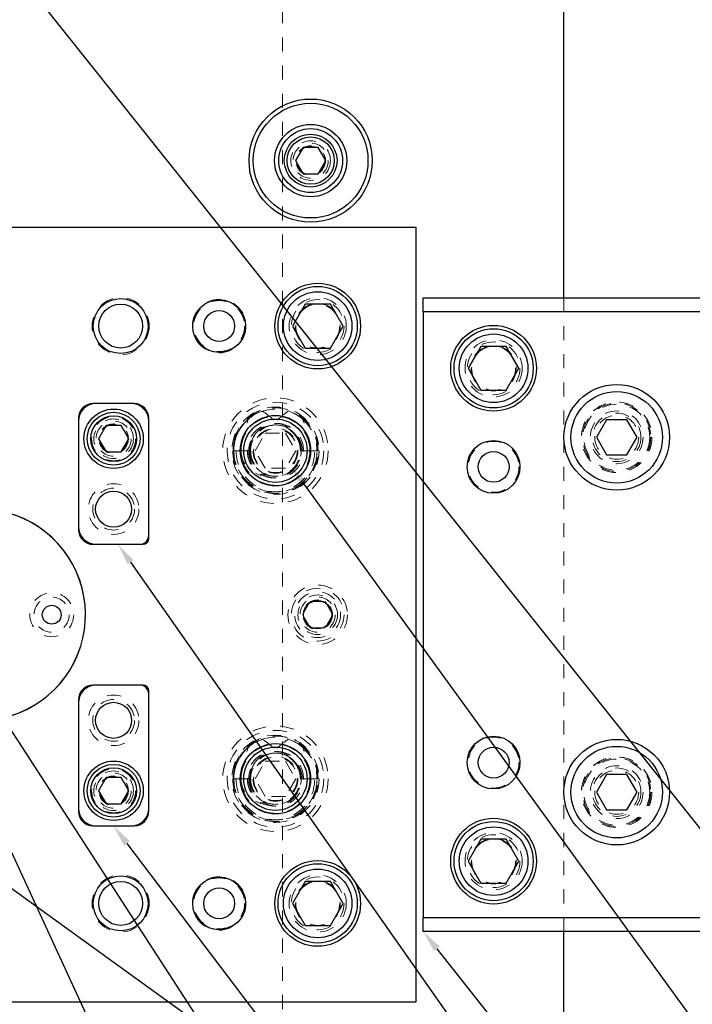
# Model space of a CAD drawing. Header units: inches. Extents: x 220 to 877, y 4 to 174.
# Tile 380 of 656: x 435.57 to 440.35, y 155.66 to 162.65. Entities that reach past the tile are written whole.
import ezdxf

# ---------------------------------------------------------------- set-up
doc = ezdxf.new("R2010")
doc.units = ezdxf.units.IN
doc.header["$LTSCALE"] = 0.5
doc.header["$MEASUREMENT"] = 0
doc.linetypes.add('HIDDEN', pattern=[0.225, 0.15, -0.075])
for name, color, linetype in [('DIE-M-S', 8, 'Continuous'), ('DIE-M-S2', 1, 'Continuous'), ('DIE-M-S3', 8, 'Continuous'), ('DSS-M-S', 53, 'Continuous'), ('MFT-M-S', 8, 'Continuous'), ('RAI-M-S', 8, 'Continuous'), ('SID-M-S', 105, 'Continuous'), ('SVD-M-S', 8, 'Continuous')]:
    doc.layers.add(name, color=color, linetype=linetype)

msp = doc.modelspace()

# ---------------------------------------------------------------- linework, layer by layer
at = {"layer": 'DIE-M-S', "linetype": 'Continuous', "lineweight": 25}
for p, q in [((438.38364, 161.17488), (424.13364, 161.17488)), ((438.38364, 155.67488), (438.38364, 161.17488)), ((436.37864, 159.92488), (436.08864, 159.92488)), ((435.98364, 159.81988), (435.98364, 159.02988)), ((436.48364, 158.96738), (436.48364, 159.81988)), ((436.08864, 158.92488), (436.44114, 158.92488)), ((436.44114, 157.92488), (436.08864, 157.92488)), ((435.98364, 157.81988), (435.98364, 157.02988)), ((436.48364, 157.02988), (436.48364, 157.88238)), ((436.08864, 156.92488), (436.37864, 156.92488)), ((424.13364, 155.67488), (438.38364, 155.67488))]:
    msp.add_line(p, q, dxfattribs=at)
for centre, radius in [((437.68364, 160.47488), 0.3045), ((436.28364, 160.47488), 0.195), ((436.28364, 160.47488), 0.15625), ((436.98364, 160.47488), 0.1875), ((437.68364, 158.42488), 0.1005), ((437.68364, 156.37488), 0.3045), ((436.28364, 156.37488), 0.195), ((436.98364, 156.37488), 0.1875), ((436.28364, 156.37488), 0.15625)]:
    msp.add_circle(centre, radius, dxfattribs=at)
at = {"layer": 'DIE-M-S', "linetype": 'HIDDEN', "lineweight": 18}
for centre in [(437.68364, 160.47488), (437.68364, 156.37488)]:
    msp.add_circle(centre, 0.203, dxfattribs=at)
at = {"layer": 'DIE-M-S', "linetype": 'Continuous', "lineweight": 25}
for centre, radius, start, end in [((436.08864, 159.81988), 0.105, 90, 180), ((436.37864, 159.81988), 0.105, 0, 90), ((435.28364, 158.42488), 0.75, 168.218715, 101.781285), ((436.08864, 159.02988), 0.105, 180, 270), ((436.44114, 158.96738), 0.0425, 270, 0), ((436.08864, 157.81988), 0.105, 90, 180), ((436.44114, 157.88238), 0.0425, 0, 90), ((436.08864, 157.02988), 0.105, 180, 270), ((436.37864, 157.02988), 0.105, 270, 0)]:
    msp.add_arc(centre, radius, start, end, dxfattribs=at)
at = {"layer": 'DIE-M-S2', "linetype": 'Continuous', "lineweight": 25}
for p, q in [((436.35864, 159.92488), (436.10864, 159.92488)), ((435.98364, 159.79988), (435.98364, 159.04988)), ((436.48364, 158.98738), (436.48364, 159.79988)), ((436.10864, 158.92488), (436.42114, 158.92488)), ((436.42114, 157.92488), (436.10864, 157.92488)), ((436.48364, 157.04988), (436.48364, 157.86238)), ((435.98364, 157.79988), (435.98364, 157.04988)), ((436.10864, 156.92488), (436.35864, 156.92488))]:
    msp.add_line(p, q, dxfattribs=at)
for centre, radius in [((436.23364, 159.67488), 0.211), ((436.23364, 159.17488), 0.128), ((435.79364, 158.42488), 0.067), ((436.23364, 157.67488), 0.128), ((436.23364, 157.17488), 0.211)]:
    msp.add_circle(centre, radius, dxfattribs=at)
at = {"layer": 'DIE-M-S2', "linetype": 'HIDDEN', "lineweight": 18}
for centre in [(436.23364, 159.67488), (436.23364, 157.17488)]:
    msp.add_circle(centre, 0.1405, dxfattribs=at)
at = {"layer": 'DIE-M-S2', "linetype": 'Continuous', "lineweight": 25}
for centre, radius, start, end in [((436.10864, 159.79988), 0.125, 90, 180), ((436.35864, 159.79988), 0.125, 0, 90), ((435.28364, 158.42488), 0.75, 167.85988, 102.14012), ((436.10864, 159.04988), 0.125, 180, 270), ((436.42114, 158.98738), 0.0625, 270, 0), ((436.10864, 157.79988), 0.125, 90, 180), ((436.42114, 157.86238), 0.0625, 0, 90), ((436.10864, 157.04988), 0.125, 180, 270), ((436.35864, 157.04988), 0.125, 270, 0)]:
    msp.add_arc(centre, radius, start, end, dxfattribs=at)
at = {"layer": 'DIE-M-S3', "linetype": 'Continuous', "lineweight": 25}
for p, q in [((437.57952, 161.74363), (437.52539, 161.64988)), ((437.68777, 161.74363), (437.57952, 161.74363)), ((437.7419, 161.64988), (437.68777, 161.74363)), ((437.52539, 161.64988), (437.57952, 161.55613)), ((437.68777, 161.55613), (437.7419, 161.64988)), ((437.57952, 161.55613), (437.68777, 161.55613))]:
    msp.add_line(p, q, dxfattribs=at)
for centre, radius in [((437.63364, 161.64988), 0.4375), ((437.63364, 161.64988), 0.4075), ((437.63364, 161.64988), 0.25687), ((437.63364, 161.64988), 0.22687), ((437.63364, 161.64988), 0.1875), ((437.63364, 161.64988), 0.16781), ((437.38364, 159.58988), 0.25), ((437.38364, 159.58988), 0.225), ((437.38364, 157.25988), 0.25), ((437.38364, 157.25988), 0.225)]:
    msp.add_circle(centre, radius, dxfattribs=at)
at = {"layer": 'DIE-M-S3', "linetype": 'HIDDEN', "lineweight": 18}
for centre, radius in [((437.63364, 161.64988), 0.1405), ((437.63364, 161.64988), 0.125), ((437.63364, 161.64988), 0.10497), ((437.63364, 161.64988), 0.1047), ((437.63364, 161.64988), 0.10418), ((436.28364, 160.47488), 0.203), ((436.98364, 160.47488), 0.19), ((437.38364, 159.58988), 0.34375), ((437.38364, 159.58988), 0.31), ((437.38364, 159.58988), 0.245), ((436.23364, 159.67488), 0.1005), ((437.38364, 159.58988), 0.16), ((437.38364, 159.58988), 0.16), ((437.38364, 159.58988), 0.155), ((436.23364, 159.17488), 0.14844), ((437.68364, 158.42488), 0.211), ((435.79364, 158.42488), 0.125), ((437.68364, 158.42488), 0.1405), ((436.23364, 157.67488), 0.14844), ((437.38364, 157.25988), 0.34375), ((437.38364, 157.25988), 0.31), ((437.38364, 157.25988), 0.245), ((437.38364, 157.25988), 0.16), ((437.38364, 157.25988), 0.16), ((437.38364, 157.25988), 0.155), ((436.23364, 157.17488), 0.1005), ((436.28364, 156.37488), 0.203), ((436.98364, 156.37488), 0.19)]:
    msp.add_circle(centre, radius, dxfattribs=at)
at = {"layer": 'DSS-M-S', "linetype": 'Continuous', "lineweight": 25}
for p, q in [((439.43364, 160.67488), (439.43364, 166.92488)), ((439.43364, 149.92488), (439.43364, 156.17488))]:
    msp.add_line(p, q, dxfattribs=at)
at = {"layer": 'DSS-M-S', "linetype": 'HIDDEN', "lineweight": 18}
msp.add_line((439.43364, 156.17488), (439.43364, 160.67488), dxfattribs=at)
for centre, radius in [((437.63364, 161.64988), 0.1005), ((437.68364, 160.47488), 0.15625), ((438.93364, 160.17488), 0.15625), ((436.23364, 159.67488), 0.15625), ((436.23364, 159.17488), 0.17969), ((435.79364, 158.42488), 0.15625), ((436.23364, 157.67488), 0.17969), ((436.23364, 157.17488), 0.15625), ((438.93364, 156.67488), 0.15625), ((437.68364, 156.37488), 0.15625)]:
    msp.add_circle(centre, radius, dxfattribs=at)
at = {"layer": 'MFT-M-S', "linetype": 'HIDDEN', "lineweight": 18}
msp.add_line((437.43364, 164.92488), (437.43364, 151.92488), dxfattribs=at)
at = {"layer": 'RAI-M-S', "linetype": 'Continuous', "lineweight": 25}
for p, q in [((438.43364, 160.67488), (445.33364, 160.67488)), ((438.43364, 160.57488), (438.43364, 160.67488)), ((438.43364, 160.57488), (438.43364, 156.27488)), ((445.33364, 160.57488), (438.43364, 160.57488)), ((438.43364, 156.27488), (445.33364, 156.27488)), ((438.43364, 156.17488), (438.43364, 156.27488)), ((445.33364, 156.17488), (438.43364, 156.17488))]:
    msp.add_line(p, q, dxfattribs=at)
for centre, radius in [((438.93364, 160.17488), 0.3045), ((438.93364, 159.47488), 0.1875), ((438.93364, 157.37488), 0.1875), ((438.93364, 156.67488), 0.3045)]:
    msp.add_circle(centre, radius, dxfattribs=at)
at = {"layer": 'RAI-M-S', "linetype": 'HIDDEN', "lineweight": 18}
for centre, radius in [((438.93364, 160.17488), 0.203), ((439.80864, 159.68488), 0.2505), ((439.80864, 159.68488), 0.15625), ((439.80864, 157.16488), 0.2505), ((439.80864, 157.16488), 0.15625), ((438.93364, 156.67488), 0.203)]:
    msp.add_circle(centre, radius, dxfattribs=at)
at = {"layer": 'SID-M-S'}
for p, q in [((432.78095, 166.45332), (446.52551, 149.2302)), ((424.31019, 164.5534), (445.61911, 149.19233)), ((437.5878, 159.34987), (444.93305, 149.23549)), ((434.48776, 158.94377), (438.9642, 149.25447)), ((436.35451, 158.79719), (443.04569, 149.26377)), ((435.41584, 157.73652), (440.93592, 149.24114)), ((436.32795, 156.80061), (442.04777, 149.26377)), ((438.53045, 156.05255), (443.92879, 149.23069))]:
    msp.add_line(p, q, dxfattribs=at)
for points in [[(437.56676, 159.33459), (437.49613, 159.4761), (437.56676, 159.33459), (437.60884, 159.36515)], [(436.33323, 158.78226), (436.26489, 158.92488), (436.33323, 158.78226), (436.37579, 158.81213)], [(436.30724, 156.7849), (436.23364, 156.92488), (436.30724, 156.7849), (436.34866, 156.81633)], [(438.51006, 156.03641), (438.43364, 156.17488), (438.51006, 156.03641), (438.55084, 156.06868)]]:
    msp.add_solid(points, dxfattribs=at)
at = {"layer": 'SVD-M-S', "linetype": 'Continuous', "lineweight": 25}
for p, q in [((437.59358, 160.63088), (437.50351, 160.47488)), ((437.77371, 160.63088), (437.59358, 160.63088)), ((437.86378, 160.47488), (437.77371, 160.63088)), ((437.50351, 160.47488), (437.59358, 160.31888)), ((437.77371, 160.31888), (437.86378, 160.47488)), ((437.59358, 160.31888), (437.77371, 160.31888)), ((438.84358, 160.33088), (438.75351, 160.17488)), ((439.02371, 160.33088), (438.84358, 160.33088)), ((439.11378, 160.17488), (439.02371, 160.33088)), ((438.75351, 160.17488), (438.84358, 160.01888)), ((439.02371, 160.01888), (439.11378, 160.17488)), ((438.84358, 160.01888), (439.02371, 160.01888)), ((439.73647, 159.80988), (439.66431, 159.68488)), ((439.88081, 159.80988), (439.73647, 159.80988)), ((439.95298, 159.68488), (439.88081, 159.80988)), ((436.17952, 159.76863), (436.12539, 159.67488)), ((436.28777, 159.76863), (436.17952, 159.76863)), ((436.3419, 159.67488), (436.28777, 159.76863)), ((436.12539, 159.67488), (436.17952, 159.58113)), ((436.28777, 159.58113), (436.3419, 159.67488)), ((439.66431, 159.68488), (439.73647, 159.55988)), ((439.88081, 159.55988), (439.95298, 159.68488)), ((436.17952, 159.58113), (436.28777, 159.58113)), ((439.73647, 159.55988), (439.88081, 159.55988)), ((436.17952, 157.26863), (436.12539, 157.17488)), ((436.28777, 157.26863), (436.17952, 157.26863)), ((436.3419, 157.17488), (436.28777, 157.26863)), ((439.73647, 157.28988), (439.66431, 157.16488)), ((439.88081, 157.28988), (439.73647, 157.28988)), ((439.95298, 157.16488), (439.88081, 157.28988)), ((436.12539, 157.17488), (436.17952, 157.08113)), ((436.28777, 157.08113), (436.3419, 157.17488)), ((439.66431, 157.16488), (439.73647, 157.03988)), ((439.88081, 157.03988), (439.95298, 157.16488)), ((436.17952, 157.08113), (436.28777, 157.08113)), ((439.73647, 157.03988), (439.88081, 157.03988)), ((438.84358, 156.83088), (438.75351, 156.67488)), ((439.02371, 156.83088), (438.84358, 156.83088)), ((439.11378, 156.67488), (439.02371, 156.83088)), ((438.75351, 156.67488), (438.84358, 156.51888)), ((439.02371, 156.51888), (439.11378, 156.67488)), ((437.59358, 156.53088), (437.50351, 156.37488)), ((437.77371, 156.53088), (437.59358, 156.53088)), ((437.86378, 156.37488), (437.77371, 156.53088)), ((438.84358, 156.51888), (439.02371, 156.51888)), ((437.50351, 156.37488), (437.59358, 156.21888)), ((437.77371, 156.21888), (437.86378, 156.37488)), ((437.59358, 156.21888), (437.77371, 156.21888))]:
    msp.add_line(p, q, dxfattribs=at)
at = {"layer": 'SVD-M-S', "linetype": 'HIDDEN', "lineweight": 18}
for p, q in [((437.58275, 159.80797), (437.56586, 159.82227)), ((437.23931, 159.58988), (437.31147, 159.71488)), ((437.31147, 159.71488), (437.45581, 159.71488)), ((437.45581, 159.71488), (437.52798, 159.58988)), ((437.53681, 159.68859), (437.54252, 159.66634)), ((437.10511, 159.58988), (437.08139, 159.58988)), ((437.20143, 159.58988), (437.08833, 159.58988)), ((437.08833, 159.58988), (437.20143, 159.58988)), ((437.20837, 159.58988), (437.10511, 159.58988)), ((437.31147, 159.46488), (437.23931, 159.58988)), ((437.52798, 159.58988), (437.45581, 159.46488)), ((437.56047, 159.58988), (437.55891, 159.58988)), ((437.56586, 159.58988), (437.56047, 159.58988)), ((437.57346, 159.58988), (437.56586, 159.58988)), ((437.6286, 159.58988), (437.57346, 159.58988)), ((437.67895, 159.58988), (437.6286, 159.58988)), ((437.68434, 159.58988), (437.67895, 159.58988)), ((437.68434, 159.58988), (437.6859, 159.58988)), ((437.45581, 159.46488), (437.31147, 159.46488)), ((437.57539, 158.42488), (437.62952, 158.51863)), ((437.62952, 158.51863), (437.73777, 158.51863)), ((437.73777, 158.51863), (437.7919, 158.42488)), ((437.62952, 158.33113), (437.57539, 158.42488)), ((437.7919, 158.42488), (437.73777, 158.33113)), ((437.73777, 158.33113), (437.62952, 158.33113)), ((437.58275, 157.47797), (437.56586, 157.49227)), ((437.23931, 157.25988), (437.31147, 157.38488)), ((437.31147, 157.38488), (437.45581, 157.38488)), ((437.45581, 157.38488), (437.52798, 157.25988)), ((437.53681, 157.35859), (437.54252, 157.33634)), ((437.10511, 157.25988), (437.08139, 157.25988)), ((437.20143, 157.25988), (437.08833, 157.25988)), ((437.08833, 157.25988), (437.20143, 157.25988)), ((437.20837, 157.25988), (437.10511, 157.25988)), ((437.31147, 157.13488), (437.23931, 157.25988)), ((437.52798, 157.25988), (437.45581, 157.13488)), ((437.56047, 157.25988), (437.55891, 157.25988)), ((437.56586, 157.25988), (437.56047, 157.25988)), ((437.57346, 157.25988), (437.56586, 157.25988)), ((437.6286, 157.25988), (437.57346, 157.25988)), ((437.67895, 157.25988), (437.6286, 157.25988)), ((437.68434, 157.25988), (437.67895, 157.25988)), ((437.68434, 157.25988), (437.6859, 157.25988)), ((437.45581, 157.13488), (437.31147, 157.13488))]:
    msp.add_line(p, q, dxfattribs=at)
at = {"layer": 'SVD-M-S', "linetype": 'Continuous', "lineweight": 25}
for centre, radius in [((437.68364, 160.47488), 0.28125), ((437.68364, 160.47488), 0.24375), ((436.98364, 160.47488), 0.1095), ((438.93364, 160.17488), 0.28125), ((438.93364, 160.17488), 0.24375), ((439.80864, 159.68488), 0.375), ((439.80864, 159.68488), 0.325), ((436.23364, 159.67488), 0.1875), ((436.23364, 159.67488), 0.1625), ((438.93364, 159.47488), 0.1095), ((439.80864, 157.16488), 0.375), ((438.93364, 157.37488), 0.1095), ((439.80864, 157.16488), 0.325), ((436.23364, 157.17488), 0.1875), ((436.23364, 157.17488), 0.1625), ((438.93364, 156.67488), 0.28125), ((438.93364, 156.67488), 0.24375), ((437.68364, 156.37488), 0.28125), ((437.68364, 156.37488), 0.24375), ((436.98364, 156.37488), 0.1095)]:
    msp.add_circle(centre, radius, dxfattribs=at)
at = {"layer": 'SVD-M-S', "linetype": 'HIDDEN', "lineweight": 18}
for centre, radius in [((436.98364, 160.47488), 0.1805), ((437.68364, 160.47488), 0.1875), ((437.68364, 160.47488), 0.16072), ((437.68364, 160.47488), 0.16045), ((437.68364, 160.47488), 0.15993), ((438.93364, 160.17488), 0.1875), ((438.93364, 160.17488), 0.16072), ((438.93364, 160.17488), 0.16045), ((438.93364, 160.17488), 0.15993), ((437.38364, 159.58988), 0.375), ((439.80864, 159.68488), 0.25), ((439.80864, 159.68488), 0.24219), ((439.80864, 159.68488), 0.23438), ((439.80864, 159.68488), 0.1875), ((439.80864, 159.68488), 0.17188), ((436.23364, 159.67488), 0.125), ((436.23364, 159.67488), 0.10497), ((436.23364, 159.67488), 0.1047), ((436.23364, 159.67488), 0.10418), ((438.93364, 159.47488), 0.1805), ((437.68364, 158.42488), 0.1875), ((437.68364, 158.42488), 0.1625), ((437.68364, 158.42488), 0.125), ((437.68364, 158.42488), 0.10497), ((437.68364, 158.42488), 0.1047), ((437.68364, 158.42488), 0.10418), ((437.38364, 157.25988), 0.375), ((438.93364, 157.37488), 0.1805), ((439.80864, 157.16488), 0.25), ((439.80864, 157.16488), 0.24219), ((439.80864, 157.16488), 0.23438), ((439.80864, 157.16488), 0.1875), ((439.80864, 157.16488), 0.17188), ((436.23364, 157.17488), 0.125), ((436.23364, 157.17488), 0.10497), ((436.23364, 157.17488), 0.1047), ((436.23364, 157.17488), 0.10418), ((438.93364, 156.67488), 0.1875), ((438.93364, 156.67488), 0.16072), ((438.93364, 156.67488), 0.16045), ((438.93364, 156.67488), 0.15993), ((437.68364, 156.37488), 0.1875), ((436.98364, 156.37488), 0.1805), ((437.68364, 156.37488), 0.16072), ((437.68364, 156.37488), 0.16045), ((437.68364, 156.37488), 0.15993)]:
    msp.add_circle(centre, radius, dxfattribs=at)
for centre, radius, start, end in [((437.37928, 159.59644), 0.29796, 32.967817, 181.2606), ((437.38712, 159.59485), 0.29882, 359.046609, 180.953391), ((437.38364, 159.58988), 0.29531, 51.900706, 0), ((437.3809, 159.59188), 0.29257, 107.486382, 180.391472), ((437.39047, 159.59799), 0.28553, 46.151027, 72.926722), ((437.37526, 159.59311), 0.19063, 359.029966, 180.970034), ((437.39203, 159.59311), 0.19063, 359.029966, 180.970034), ((437.38155, 159.59225), 0.18013, 82.171105, 180.755124), ((437.38364, 159.58988), 0.18221, 32.80047, 0), ((437.38858, 159.59355), 0.17926, 98.7849, 156.042842), ((437.38574, 159.59225), 0.18013, 359.244876, 97.828895), ((437.37871, 159.59355), 0.17926, 23.957158, 81.2151), ((437.38364, 159.58988), 0.18221, 0, 32.80047), ((437.38017, 159.58491), 0.29882, 179.046609, 0.953391), ((437.38712, 159.58491), 0.29882, 179.046609, 0.953391), ((437.37526, 159.58511), 0.28696, 179.046609, 0.953391), ((437.39203, 159.58511), 0.28696, 179.046609, 0.953391), ((437.37526, 159.58665), 0.19063, 179.029966, 0.970034), ((437.39059, 159.58909), 0.20593, 179.77925, 237.841599), ((437.39203, 159.58665), 0.19063, 179.029966, 0.970034), ((437.38017, 159.58685), 0.17877, 179.029966, 0.970034), ((437.38712, 159.58685), 0.17877, 179.029966, 0.970034), ((437.37928, 157.26644), 0.29796, 32.967817, 181.2606), ((437.38712, 157.26485), 0.29882, 359.046609, 180.953391), ((437.38364, 157.25988), 0.29531, 51.900706, 0), ((437.3809, 157.26188), 0.29257, 107.486382, 180.391472), ((437.39047, 157.26799), 0.28553, 46.151027, 72.926722), ((437.37526, 157.26311), 0.19063, 359.029966, 180.970034), ((437.39203, 157.26311), 0.19063, 359.029966, 180.970034), ((437.38155, 157.26225), 0.18013, 82.171105, 180.755124), ((437.38364, 157.25988), 0.18221, 32.80047, 0), ((437.38858, 157.26355), 0.17926, 98.7849, 156.042842), ((437.38574, 157.26225), 0.18013, 359.244876, 97.828895), ((437.37871, 157.26355), 0.17926, 23.957158, 81.2151), ((437.38364, 157.25988), 0.18221, 0, 31.568385), ((437.38017, 157.25491), 0.29882, 179.046609, 0.953391), ((437.38712, 157.25491), 0.29882, 179.046609, 0.953391), ((437.37526, 157.25511), 0.28696, 179.046609, 0.953391), ((437.39203, 157.25511), 0.28696, 179.046609, 0.953391), ((437.37526, 157.25665), 0.19063, 179.029966, 0.970034), ((437.39059, 157.25909), 0.20593, 179.77925, 237.841599), ((437.38017, 157.25685), 0.17877, 179.029966, 0.970034), ((437.39203, 157.25665), 0.19063, 179.029966, 0.970034), ((437.38712, 157.25685), 0.17877, 179.029966, 0.970034)]:
    msp.add_arc(centre, radius, start, end, dxfattribs=at)
for centre, major_axis, ratio, start_param, end_param in [((437.38095, 159.58988), (-0.298, 0), 0.9770185, 5.3589201, 6.2831853), ((437.38633, 159.58988), (0.298, 0), 0.9770185, 0, 0.9242652), ((437.37984, 159.58988), (-0.18602, 0), 0.9770185, 4.8127458, 6.2831853), ((437.38745, 159.58988), (0.18602, 0), 0.9770185, 0, 1.4704395), ((437.38633, 159.58988), (-0.17952, 0), 0.9770185, 5.8321061, 6.2831853), ((437.38095, 159.58988), (0.17952, 0), 0.9770185, 0, 0.4510792), ((437.33303, 159.58988), (-0.19435, 0), 0.9353071, 0, 1.2996527), ((437.42591, 159.58988), (0.23209, 0), 0.9661431, 3.1415927, 4.0379113), ((437.38095, 157.25988), (-0.298, 0), 0.9770185, 5.3589201, 6.2831853), ((437.38633, 157.25988), (0.298, 0), 0.9770185, 0, 0.9242652), ((437.37984, 157.25988), (-0.18602, 0), 0.9770185, 4.8127458, 6.2831853), ((437.38745, 157.25988), (0.18602, 0), 0.9770185, 0, 1.4704395), ((437.38633, 157.25988), (-0.17952, 0), 0.9770185, 5.8321061, 6.2831853), ((437.38095, 157.25988), (0.17952, 0), 0.9770185, 0, 0.4510792), ((437.33303, 157.25988), (-0.19435, 0), 0.9353071, 0, 1.2996527), ((437.42591, 157.25988), (0.23209, 0), 0.9661431, 3.1415927, 4.0379113)]:
    msp.add_ellipse(centre, major_axis=major_axis, ratio=ratio, start_param=start_param, end_param=end_param, dxfattribs=at)
for points, knots in [([(437.29299, 159.87093), (437.31633, 159.85328), (437.35665, 159.82278), (437.39143, 159.78614), (437.40608, 159.77071)], [0, 0, 0, 0, 0.5788633, 1, 1, 1, 1]), ([(437.4743, 159.87093), (437.45096, 159.85328), (437.41064, 159.82278), (437.37585, 159.78614), (437.3612, 159.77071)], [0, 0, 0, 0, 0.5788633, 1, 1, 1, 1]), ([(437.13868, 159.58988), (437.14043, 159.62207), (437.14463, 159.6996), (437.17403, 159.77172), (437.19123, 159.8139)], [0, 0, 0, 0, 0.4151488, 1, 1, 1, 1]), ([(437.57606, 159.8139), (437.599, 159.78988), (437.64484, 159.74187), (437.67495, 159.65952), (437.67791, 159.60808), (437.67895, 159.58988)], [0, 0, 0, 0, 0.3929723, 0.7852535, 1, 1, 1, 1]), ([(437.6286, 159.58988), (437.62686, 159.62207), (437.62266, 159.6996), (437.59325, 159.77172), (437.57606, 159.8139)], [0, 0, 0, 0, 0.4151488, 1, 1, 1, 1]), ([(437.29299, 157.54093), (437.31633, 157.52328), (437.35665, 157.49278), (437.39143, 157.45614), (437.40608, 157.44071)], [0, 0, 0, 0, 0.5788633, 1, 1, 1, 1]), ([(437.4743, 157.54093), (437.45096, 157.52328), (437.41064, 157.49278), (437.37585, 157.45614), (437.3612, 157.44071)], [0, 0, 0, 0, 0.5788633, 1, 1, 1, 1]), ([(437.13868, 157.25988), (437.14043, 157.29207), (437.14463, 157.3696), (437.17403, 157.44172), (437.19123, 157.4839)], [0, 0, 0, 0, 0.4151488, 1, 1, 1, 1]), ([(437.57606, 157.4839), (437.599, 157.45988), (437.64484, 157.41187), (437.67495, 157.32952), (437.67791, 157.27808), (437.67895, 157.25988)], [0, 0, 0, 0, 0.3929723, 0.7852535, 1, 1, 1, 1]), ([(437.6286, 157.25988), (437.62686, 157.29207), (437.62266, 157.3696), (437.59325, 157.44172), (437.57606, 157.4839)], [0, 0, 0, 0, 0.4151488, 1, 1, 1, 1])]:
    msp.add_open_spline(points, degree=3, knots=knots, dxfattribs=at)

doc.saveas('drawing.dxf')
